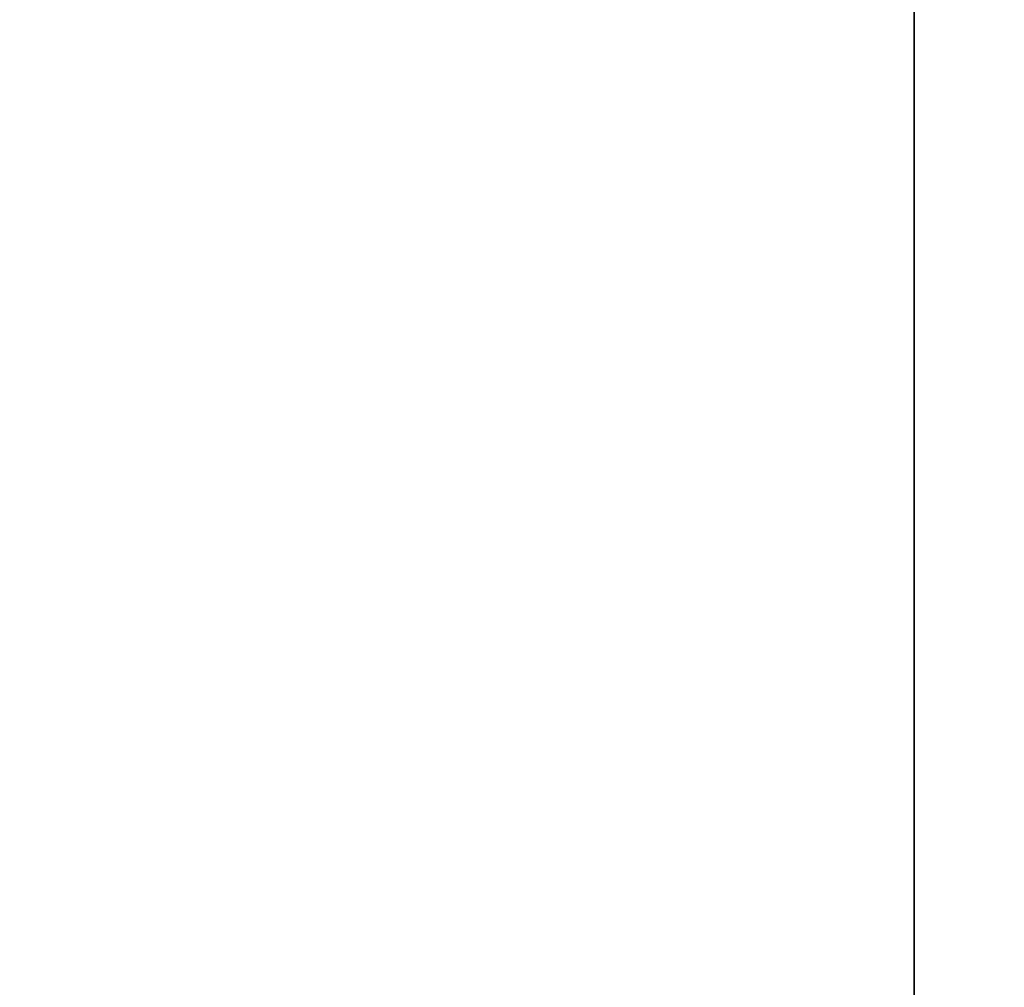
# Model space of a CAD drawing. Extents: x -4.6 to 21.5, y -2.8 to 21.5.
# Tile 606 of 656: x 2.126 to 2.241, y 3.556 to 3.669. Entities that reach past the tile are written whole.
import ezdxf

# ---------------------------------------------------------------- set-up
doc = ezdxf.new("R2010")
doc.units = 0

# ---------------------------------------------------------------- blocks, each defined once
blk = doc.blocks.new('Box-eb6fa39f-fa04-4cf3-8f2b-1507d9c06a6b')
at = {"color": 253, "linetype": 'Continuous', "true_color": 0xa0a0a0, "transparency": 33554687}
mesh = blk.add_polyface(dxfattribs=at)
corners = [(0, 0, 37.99), (3.75, 0, 37.99), (3.75, 21.5, 37.99), (0, 21.5, 37.99), (0, 0, 38), (3.75, 0, 38), (3.75, 21.5, 38), (0, 21.5, 38)]
mesh.append_faces([[corners[k] for k in face] for face in [(0, 1, 2, 3), (4, 5, 6, 7), (0, 1, 5, 4), (1, 2, 6, 5), (2, 3, 7, 6), (3, 0, 4, 7)]], dxfattribs={"color": 253})
blk = doc.blocks.new('Box-fcb6bffb-fe71-4624-a9b9-a7cee52a6317')
at = {"color": 253, "linetype": 'Continuous', "true_color": 0xa0a0a0, "transparency": 33554687}
mesh = blk.add_polyface(dxfattribs=at)
corners = [(0, 0), (21.5, 0), (21.5, 21.5), (0, 21.5), (0, 0, 0.01), (21.5, 0, 0.01), (21.5, 21.5, 0.01), (0, 21.5, 0.01)]
mesh.append_faces([[corners[k] for k in face] for face in [(0, 1, 2, 3), (4, 5, 6, 7), (0, 1, 5, 4), (1, 2, 6, 5), (2, 3, 7, 6), (3, 0, 4, 7)]], dxfattribs={"color": 253})
blk = doc.blocks.new('UpwardOpening-a5874c2e-d0b9-4236-b62c-61bb17d696e1')
at = {"linetype": 'Continuous', "transparency": 33554687}
blk.add_blockref('Box-eb6fa39f-fa04-4cf3-8f2b-1507d9c06a6b', (0, 0), dxfattribs=at)
blk = doc.blocks.new('5fe756a5-3f30-4098-886b-0779f682ed32')
at = {"linetype": 'Continuous', "transparency": 33554687}
for name in ['Box-eb6fa39f-fa04-4cf3-8f2b-1507d9c06a6b', 'Box-fcb6bffb-fe71-4624-a9b9-a7cee52a6317', 'UpwardOpening-a5874c2e-d0b9-4236-b62c-61bb17d696e1']:
    blk.add_blockref(name, (0, 0), dxfattribs=at)
blk = doc.blocks.new('CoilBox-302dbe37-2339-4845-a8cc-b25b7a545802')
at = {"color": 251, "linetype": 'Continuous', "true_color": 0x5b5b5b, "transparency": 33554687}
mesh = blk.add_polyface(dxfattribs=at)
corners = [(0, 0), (17.04, 0), (17.04, 2), (0, 2), (0, 0, 19.51), (17.04, 0, 19.51), (17.04, 2, 19.51), (0, 2, 19.51)]
mesh.append_faces([[corners[k] for k in face] for face in [(0, 1, 2, 3), (4, 5, 6, 7), (0, 1, 5, 4), (1, 2, 6, 5), (2, 3, 7, 6), (3, 0, 4, 7)]], dxfattribs={"color": 251})
blk = doc.blocks.new('aa43a71e-ae36-46d0-a504-0a8a8b35dd66')
at = {"linetype": 'Continuous', "transparency": 33554687}
blk.add_blockref('CoilBox-302dbe37-2339-4845-a8cc-b25b7a545802', (0, 0), dxfattribs=at)
blk = doc.blocks.new('23268f65-75f8-4cfa-bdb8-8b00e2d4059a')
at = {"linetype": 'Continuous', "transparency": 33554687}
for name, p in [('5fe756a5-3f30-4098-886b-0779f682ed32', (0, 0)), ('aa43a71e-ae36-46d0-a504-0a8a8b35dd66', (2.23, 2, 16.96))]:
    blk.add_blockref(name, p, dxfattribs=at)

msp = doc.modelspace()

# ---------------------------------------------------------------- block references
at = {"transparency": 33554687}
msp.add_blockref('23268f65-75f8-4cfa-bdb8-8b00e2d4059a', (0, 0), dxfattribs=at)

doc.saveas('drawing.dxf')
